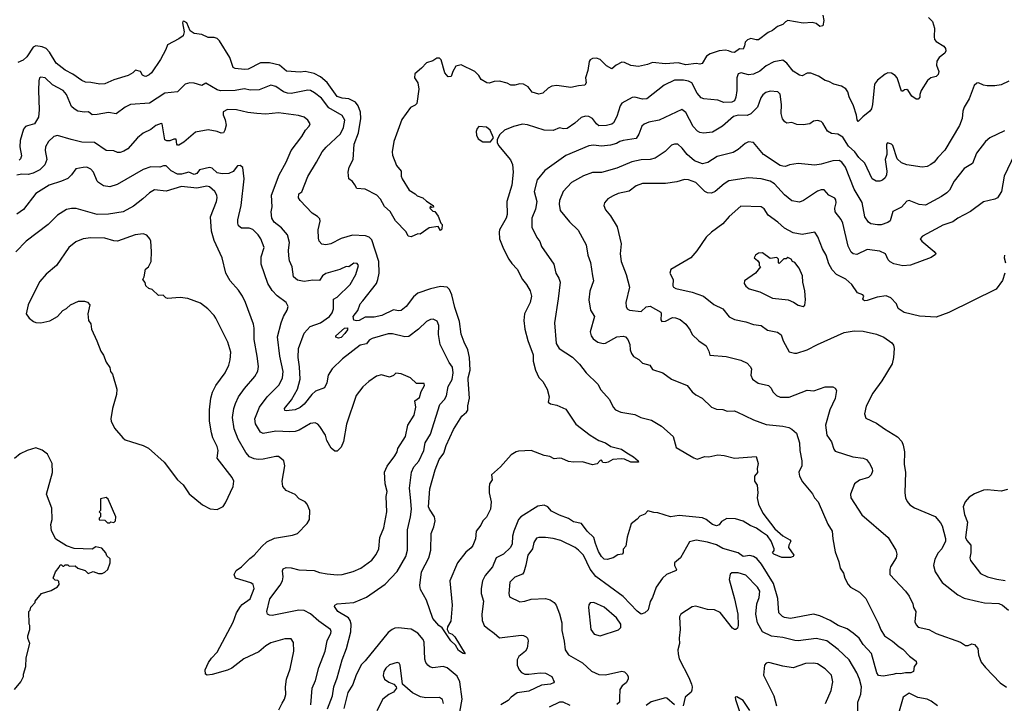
# Model space of a CAD drawing. Extents: x 1678759 to 1859541, y 384609 to 522867.
# Tile 415 of 466: x 1810908 to 1818619, y 452976 to 458330. Entities that reach past the tile are written whole.
import ezdxf

# ---------------------------------------------------------------- set-up
doc = ezdxf.new("R2010")
doc.units = 0

msp = doc.modelspace()

# ---------------------------------------------------------------- linework, layer by layer
at = {"layer": '0CON20XD'}
for points in [[(1817197.1, 458365), (1817205.9, 458324.1), (1817198, 458282), (1817175, 458278), (1817145, 458300), (1817115, 458307.5), (1817045, 458303.8), (1816925, 458323.1), (1816905.5, 458314.5), (1816885, 458293.3), (1816842, 458278), (1816805, 458244.6), (1816770.2, 458229.8), (1816695, 458172.9), (1816675, 458171.4), (1816635, 458183.5), (1816607.3, 458172.7), (1816589.4, 458155), (1816585.6, 458124.4), (1816575, 458100), (1816545, 458102), (1816505, 458074.5), (1816485, 458074.6), (1816459.2, 458085), (1816435, 458090.8), (1816385, 458086.5), (1816315, 458063.4), (1816285.6, 458045), (1816251.7, 457988.3), (1816235, 457980.8), (1816205, 457988), (1816125, 457976.5), (1816065, 457992.9), (1815965, 457984.6), (1815865, 457995.2), (1815825, 457978), (1815755, 457963.5), (1815695, 457971.9), (1815645, 457994.8), (1815625, 457996.8), (1815580.5, 457975), (1815545, 457945.7), (1815505, 457969.2), (1815455, 458017.8), (1815425, 458028.2), (1815394.7, 458025.3), (1815375, 458015.6), (1815367.6, 458002.4), (1815356.6, 457933.4), (1815339.4, 457875), (1815343.8, 457835), (1815333.6, 457816.4), (1815285, 457812.9), (1815225, 457798.5), (1815115, 457814), (1815075, 457808.6), (1815045.7, 457794.3), (1815005.5, 457754.5), (1814975, 457745.6), (1814922.7, 457762.7), (1814890, 457805), (1814855, 457826), (1814825, 457829.1), (1814785, 457818.5), (1814755, 457818.1), (1814725, 457833.9), (1814665, 457850), (1814623.7, 457846.3), (1814585, 457833.8), (1814566.6, 457836.6), (1814522, 457862), (1814505, 457892.2), (1814472.9, 457925), (1814365, 457976.9), (1814324.3, 457965.7), (1814300, 457925), (1814287.5, 457885), (1814265, 457882.5), (1814236.7, 457915), (1814210, 458015), (1814195, 458029.2), (1814175, 458029.2), (1814145, 458008.6), (1814095, 457992.9), (1814055, 457950), (1814003, 457907), (1814000, 457875), (1814025.6, 457835), (1814034.4, 457785), (1814017.5, 457675), (1814005, 457660), (1813968.3, 457641.7), (1813902, 457548), (1813839.2, 457375), (1813825.7, 457295), (1813827.9, 457267.9), (1813859.2, 457189.2), (1813896.7, 457145), (1813896, 457105), (1813902.9, 457082.9), (1813957.5, 456995), (1814005, 456966.2), (1814020.3, 456950.3), (1814065, 456936), (1814095, 456908.8), (1814147.5, 456875), (1814148.3, 456861.7), (1814135, 456860), (1814125, 456870), (1814120, 456855), (1814145, 456830), (1814158.3, 456828.3), (1814185, 456790), (1814206.4, 456736.4), (1814217.5, 456725), (1814215, 456690), (1814205, 456680), (1814185, 456710), (1814115, 456700), (1814045, 456650), (1814025, 456652.5), (1813975, 456630), (1813950, 456635), (1813935, 456667.5), (1813852.5, 456755), (1813808.8, 456828.8), (1813765, 456867.5), (1813735, 456923.3), (1813706, 456955), (1813615, 457002), (1813548.8, 457008.8), (1813532.5, 457037.5), (1813515, 457063.3), (1813486.7, 457085), (1813481.4, 457135), (1813487.8, 457175), (1813518.9, 457235), (1813528.2, 457355), (1813561.8, 457445), (1813579, 457555), (1813576.6, 457606.6), (1813558.6, 457655), (1813538.9, 457685), (1813485, 457711.4), (1813435, 457714.4), (1813395, 457728.1), (1813317.2, 457837.2), (1813265, 457882.8), (1813215, 457908.9), (1813145, 457924.2), (1813105, 457919.4), (1812997.4, 457927.4), (1812943.1, 457973.1), (1812865, 457993.4), (1812795, 457992.5), (1812697.3, 457942.7), (1812668.9, 457941.1), (1812596.8, 457946.8), (1812579.5, 457955), (1812553.3, 458033.3), (1812472, 458165), (1812455, 458183.3), (1812431.7, 458191.7), (1812385, 458191.4), (1812335, 458214.2), (1812275, 458221.1), (1812243.4, 458243.4), (1812217.4, 458305), (1812195, 458318.9), (1812185.8, 458315), (1812184.6, 458305.4), (1812195.5, 458234.5), (1812188, 458205), (1812155, 458180), (1812065, 458133.3), (1812053.9, 458096.1), (1812012.3, 458017.7), (1811940, 457915), (1811922.1, 457897.9), (1811895, 457885.7), (1811885, 457887.1), (1811871.2, 457895), (1811854.1, 457924.1), (1811815, 457936), (1811793.3, 457915), (1811756.6, 457893.4), (1811645, 457858.5), (1811575, 457828.1), (1811535, 457826.5), (1811465, 457839.1), (1811425, 457841.1), (1811395, 457853.1), (1811325, 457903.8), (1811265.3, 457935.3), (1811195, 457990), (1811140.8, 458075), (1811115, 458103.8), (1811085, 458117.8), (1811035, 458126.5), (1811014.4, 458115), (1810965, 458038.2), (1810935, 458012.9), (1810894.4, 457995.6)], [(1818025, 458346.2), (1818057.5, 458315), (1818072.5, 458265), (1818068.8, 458195), (1818073.3, 458175), (1818085, 458160), (1818145, 458122), (1818159.2, 458105), (1818162, 458085), (1818153, 458067), (1818110, 458035), (1818090.8, 458005), (1818089.2, 457975), (1818106, 457925), (1818099.8, 457900.2), (1818084.5, 457885.5), (1818044.5, 457875.5), (1818018, 457855), (1817968, 457775), (1817956.7, 457745), (1817956.4, 457723.6), (1817945, 457707.5), (1817928.3, 457708.3), (1817895, 457730), (1817866.1, 457776.1), (1817855, 457782.5), (1817838.3, 457781.7), (1817825, 457770), (1817815, 457770), (1817778.8, 457875), (1817765, 457893.3), (1817735, 457911.2), (1817707, 457913), (1817685, 457903.3), (1817625, 457857.1), (1817602.9, 457825), (1817586.9, 457665), (1817577.8, 457632.2), (1817566.6, 457613.4), (1817510.2, 457569.8), (1817475, 457533.8), (1817466.1, 457546.1), (1817461.7, 457581.7), (1817439.1, 457655), (1817403.3, 457725), (1817394.2, 457765), (1817377.9, 457787.9), (1817345, 457809.2), (1817285, 457824.2), (1817245, 457845.7), (1817215, 457854), (1817165, 457888), (1817105, 457910.8), (1817075, 457912), (1817035, 457890.8), (1817015, 457894.4), (1816965, 457928.1), (1816915, 457990.8), (1816885, 458014), (1816815, 458000), (1816755, 457968.5), (1816704, 457926), (1816655, 457902.7), (1816615, 457899.2), (1816557.1, 457912.9), (1816535, 457906.2), (1816524.4, 457875.6), (1816525.5, 457774.5), (1816516.9, 457723.1), (1816505.3, 457694.7), (1816485, 457684.7), (1816421.8, 457681.8), (1816375, 457699.6), (1816265, 457711.1), (1816245, 457718.1), (1816215, 457754.3), (1816172.5, 457835), (1816145, 457848.5), (1816107, 457857), (1816036.8, 457856.8), (1815955, 457818.6), (1815818.4, 457711.6), (1815785, 457707.7), (1815725, 457722.2), (1815705, 457721.4), (1815625, 457675.6), (1815611.1, 457655), (1815585, 457571.2), (1815558, 457522), (1815545, 457511.8), (1815505, 457500.8), (1815445, 457498.8), (1815425, 457513.3), (1815395, 457555.5), (1815365, 457572.5), (1815340, 457575), (1815305, 457564.4), (1815255, 457520), (1815195, 457478), (1815167.5, 457475), (1815135, 457482), (1815085, 457463.3), (1815015.6, 457464.4), (1814885, 457507.5), (1814845, 457512.2), (1814775, 457494.4), (1814704.5, 457465.5), (1814669.5, 457430.5), (1814647, 457393), (1814647, 457367), (1814658.8, 457345), (1814751.4, 457231.4), (1814766.4, 457195), (1814772.7, 457135), (1814763.6, 457035), (1814723.6, 456905), (1814725.6, 456805), (1814717.1, 456775), (1814667.1, 456685), (1814662.5, 456665), (1814665.7, 456615), (1814696.9, 456535), (1814739.4, 456455), (1814761.4, 456421.4), (1814804.2, 456375), (1814845.7, 456295), (1814877.5, 456255), (1814905, 456206.7), (1814915.6, 456165), (1814905.7, 456115), (1814861.9, 456025), (1814855.6, 455975), (1814864.3, 455905), (1814887.6, 455817.6), (1814930.6, 455705), (1814928.6, 455655), (1814948.6, 455585), (1814975, 455528.8), (1815006, 455495), (1815039.2, 455435), (1815054.4, 455375), (1815048, 455335), (1815065, 455320.8), (1815115, 455311.2), (1815185, 455278.6), (1815262.8, 455162.8), (1815376.9, 455076.9), (1815445, 455034.2), (1815495, 455017.1), (1815537.4, 454987.4), (1815622.5, 454965), (1815661.7, 454938.3), (1815716, 454905), (1815752.5, 454875), (1815755, 454863.8), (1815695, 454865.6), (1815645, 454887.5), (1815618.3, 454891.7), (1815554.3, 454885.7), (1815516.7, 454865), (1815495, 454860), (1815475, 454862.5), (1815465, 454880), (1815455, 454877.5), (1815429.7, 454850.3), (1815395, 454842.5), (1815315, 454867.1), (1815245, 454863.8), (1815205, 454870), (1815155, 454892.5), (1815135, 454896), (1815095, 454890.8), (1815058.8, 454908.8), (1815015, 454916), (1814915, 454956.9), (1814815, 454950.6), (1814795.7, 454944.3), (1814757.3, 454922.7), (1814672.7, 454827.3), (1814603.8, 454765), (1814608.8, 454725), (1814586.7, 454695), (1814584, 454666), (1814585.7, 454625), (1814600.8, 454555), (1814595.8, 454495), (1814565, 454433.3), (1814535.7, 454404.3), (1814519.7, 454370.3), (1814484.4, 454325), (1814476.9, 454265), (1814457.4, 454212.6), (1814445, 454194), (1814401.7, 454158.3), (1814336.2, 454075), (1814275.6, 453935), (1814295.6, 453745), (1814285, 453620), (1814257.5, 453575), (1814257, 453553), (1814268.3, 453528.3), (1814295, 453516.7), (1814315, 453497.5), (1814396.7, 453363.3), (1814382.5, 453365), (1814345, 453390), (1814320.8, 453430.8), (1814285, 453464), (1814217.5, 453567.5), (1814190.8, 453585), (1814145, 453640), (1814095, 453783.3), (1814046.3, 453866.3), (1814041.1, 453898.9), (1814055.5, 454005), (1814111.4, 454115), (1814128.6, 454175), (1814131.9, 454305), (1814152.3, 454357.7), (1814160.8, 454405), (1814155.7, 454435), (1814117.5, 454495), (1814111.1, 454515), (1814120.9, 454655), (1814161.2, 454805), (1814194.6, 454885), (1814229.5, 454935), (1814247.7, 454995), (1814305, 455119.2), (1814370, 455225), (1814406.2, 455255), (1814417, 455273), (1814417.8, 455305), (1814432.2, 455365), (1814421.7, 455508.3)], [(1814421.7, 455508.3), (1814420, 455525), (1814436.5, 455585), (1814430, 455685), (1814418.5, 455745), (1814388.5, 455805), (1814366.9, 455866.9), (1814352.5, 455965), (1814315.4, 456075), (1814292.5, 456175), (1814275, 456215.8), (1814255.4, 456235.4), (1814205, 456241.1), (1814125, 456223.1), (1814025, 456189.4), (1813991.2, 456158.8), (1813934.4, 456085), (1813895, 456053.1), (1813875, 456050.6), (1813835, 456057.8), (1813745, 456014.4), (1813685, 455999.4), (1813615, 455999.5), (1813566.2, 455975), (1813545, 455970.8), (1813525, 455977.5), (1813520.3, 456005), (1813557.3, 456052.7), (1813574.5, 456105), (1813595, 456129.4), (1813701.6, 456265), (1813713.9, 456295), (1813723.1, 456345), (1813721.6, 456435), (1813665.9, 456605.9), (1813645, 456625.6), (1813616.1, 456636.1), (1813515, 456642.2), (1813424.7, 456615.3), (1813345, 456575.5), (1813305, 456568), (1813275, 456572), (1813254.4, 456594.4), (1813247.7, 456617.7), (1813246.2, 456685), (1813262.5, 456752.5), (1813259.1, 456769.1), (1813239.8, 456789.8), (1813198, 456815), (1813104, 456915), (1813092, 456935), (1813094, 456965), (1813117.7, 456982.3), (1813165, 457101.2), (1813233.3, 457215), (1813278.1, 457295), (1813308.5, 457331.5), (1813421.5, 457435), (1813445.3, 457484.7), (1813454.5, 457544.5), (1813435, 457578.9), (1813329.4, 457639.4), (1813271.8, 457715), (1813217.7, 457757.7), (1813185, 457774.6), (1813165, 457777.7), (1813035, 457752.7), (1813005, 457755.3), (1812975, 457766), (1812915, 457807.1), (1812875, 457816.4), (1812785, 457780), (1812715, 457778.5), (1812665, 457788.5), (1812595, 457776.7), (1812482, 457772), (1812455, 457780), (1812365, 457834), (1812335, 457814.3), (1812275, 457834), (1812240, 457835), (1812203.8, 457825), (1812145.4, 457764.6), (1812045, 457754.5), (1811925, 457677.3), (1811775, 457665.7), (1811735, 457644.4), (1811665, 457593.3), (1811602.9, 457602.9), (1811515, 457586.9), (1811476, 457586), (1811447.3, 457607.3), (1811415, 457605.8), (1811365, 457614.3), (1811335, 457630.8), (1811315, 457651.2), (1811274.1, 457744.1), (1811250, 457775), (1811165, 457820), (1811107.5, 457875), (1811075, 457881.1), (1811062.9, 457875), (1811057.9, 457852.1), (1811054.5, 457775), (1811060.9, 457625), (1811055.8, 457565.8), (1811024.6, 457515.4), (1810970.2, 457499.8), (1810955, 457494.3), (1810938.5, 457471.5), (1810912, 457385), (1810908.7, 457335), (1810921.8, 457265), (1810915, 457241.4), (1810905, 457229.5)], [(1818655, 457850), (1818595, 457820), (1818545, 457812), (1818485, 457812), (1818455, 457816.7), (1818416.4, 457836.4), (1818405, 457833.3), (1818384.3, 457815.7), (1818345, 457710), (1818304.2, 457645), (1818294.3, 457615), (1818290, 457555), (1818267.8, 457502.2), (1818152.6, 457307.4), (1818097.9, 457252.1), (1818070.8, 457215), (1818043.8, 457195), (1818015, 457181.1), (1817975, 457175.6), (1817855, 457192.5), (1817815, 457208.5), (1817780.7, 457240.7), (1817745.8, 457345.8), (1817735, 457356.2), (1817705, 457366.7), (1817696.7, 457355), (1817698.6, 457275), (1817686.7, 457235), (1817698.5, 457145), (1817696.7, 457115), (1817685, 457092), (1817665, 457074.3), (1817645, 457064.3), (1817615, 457065.8), (1817585, 457082.5), (1817525.6, 457205.6), (1817480.5, 457250.5), (1817448.4, 457295), (1817398.9, 457338.9), (1817355, 457409.5), (1817315, 457433.5), (1817265, 457437.5), (1817235, 457456), (1817198.7, 457518.7), (1817185, 457532), (1817155, 457540), (1817125.7, 457534.3), (1817095, 457514), (1817043.9, 457506.1), (1816995, 457508), (1816955, 457525.7), (1816915, 457519.2), (1816899.1, 457529.1), (1816882.9, 457552.9), (1816871.4, 457595), (1816874.3, 457665), (1816865, 457746.7), (1816845, 457765.8), (1816785, 457770), (1816750.9, 457759.1), (1816728.9, 457741.1), (1816712.6, 457717.4), (1816685, 457644.2), (1816635, 457592.2), (1816605, 457580.9), (1816535, 457582.9), (1816497.9, 457572.1), (1816412, 457495), (1816335, 457448.5), (1816262.6, 457442.6), (1816235, 457447.1), (1816217.4, 457457.4), (1816183.4, 457493.4), (1816125, 457604.3), (1816094.3, 457625.7), (1815915, 457544.5), (1815835, 457526.5), (1815799.1, 457510.9), (1815780.6, 457495), (1815757.4, 457432.6), (1815735, 457398.6), (1815635.4, 457384.6), (1815609.2, 457375), (1815580.8, 457359.2), (1815535, 457347.9), (1815465, 457340), (1815403.2, 457346.8), (1815365, 457342.9), (1815185, 457267.5), (1815021.4, 457148.6), (1814961.1, 457075), (1814937.1, 456985), (1814959.1, 456905), (1814948.8, 456845), (1814920, 456775), (1814920, 456705), (1814957.5, 456625), (1814982.7, 456592.7), (1814994.5, 456554.5), (1815092.5, 456415), (1815107.5, 456345), (1815131.4, 456305), (1815140, 456275), (1815124.3, 456144.3), (1815097.1, 455955), (1815110, 455795), (1815132.5, 455755), (1815237.2, 455687.2), (1815292.7, 455632.7), (1815344.3, 455564.3), (1815436, 455475), (1815460.6, 455430.6), (1815528, 455355), (1815555.8, 455295), (1815575, 455274.2), (1815615, 455255.7), (1815725, 455237.5), (1815773, 455213), (1815855, 455192.5), (1815935.7, 455145.7), (1816025.8, 455065.8), (1816050.3, 454980.3), (1816187.5, 454897.5), (1816215, 454888.6), (1816275, 454910), (1816305, 454907.5), (1816375, 454921.2), (1816425, 454917.5), (1816505, 454896), (1816675, 454910), (1816692.2, 454855), (1816683.3, 454815), (1816687.5, 454782.5), (1816663.8, 454755), (1816662.5, 454715), (1816683, 454683), (1816688.6, 454625), (1816684, 454585), (1816694.3, 454535), (1816727.1, 454465), (1816823.3, 454343.3), (1816885, 454288), (1816940, 454255), (1816946.7, 454245), (1816931.2, 454215), (1816928.8, 454195), (1816971.2, 454135), (1816965.7, 454124.3), (1816945, 454118.6), (1816877.3, 454117.3), (1816813.3, 454145), (1816804.2, 454155), (1816816.2, 454173.8), (1816816.2, 454185), (1816793.2, 454245), (1816765, 454287.1), (1816718.1, 454318.1), (1816678.6, 454348.6), (1816629.2, 454369.2), (1816575, 454403.4), (1816515, 454420.4), (1816445.6, 454424.4), (1816405, 454398.8), (1816385.6, 454374.4), (1816364.3, 454365.7), (1816334.2, 454375), (1816285.4, 454415.4), (1816255, 454429.5), (1816072.8, 454447.2), (1816005, 454437.1), (1815905, 454468.6), (1815875, 454470), (1815827, 454483), (1815805, 454456.7), (1815765, 454441.2), (1815745, 454417.5), (1815698, 454382), (1815665, 454277.5), (1815654, 454206), (1815635, 454182.5), (1815633.8, 454155), (1815625.7, 454144.3), (1815591.3, 454138.7), (1815555, 454116), (1815508, 454102), (1815485, 454103.8), (1815465, 454124.5), (1815441.5, 454165), (1815418.4, 454228.4), (1815404.8, 454274.8), (1815351.1, 454325), (1815306.7, 454385), (1815245, 454396.2), (1815205, 454422), (1815135, 454449.4), (1815071.8, 454481.8), (1815043.5, 454513.5), (1815015, 454528.6), (1814965, 454520), (1814833, 454437), (1814815.4, 454414.6), (1814778.1, 454325), (1814767.5, 454285), (1814764.4, 454225), (1814752.2, 454195), (1814697.1, 454145), (1814639.2, 454115), (1814611.1, 454045), (1814553.9, 453976.1), (1814532.9, 453935), (1814521.9, 453875), (1814523.3, 453835), (1814540, 453775), (1814527.1, 453675), (1814529.1, 453625), (1814545.3, 453585.3), (1814575, 453561.1), (1814625, 453526), (1814665, 453487.5), (1814835, 453509.5), (1814855, 453507.1), (1814875.5, 453495.5), (1814885.8, 453485), (1814891.4, 453465), (1814883.2, 453406.8), (1814868.8, 453385), (1814816.6, 453343.4), (1814803.2, 453316.8), (1814804.3, 453275), (1814818.8, 453238.8), (1814837, 453217), (1814865, 453204.6), (1814895, 453203.1), (1814985, 453215.5), (1815025, 453210.6), (1815076.2, 453185), (1815093.8, 453145), (1815088.8, 453135), (1815066.2, 453125), (1814995, 453116.8), (1814895, 453071.6), (1814805, 453057.3), (1814757.5, 453025), (1814735, 452998.6), (1814676.4, 452963.6)], [(1812605.3, 457625.3), (1812535, 457626.5), (1812502.5, 457607.5), (1812502.1, 457585), (1812518.2, 457545), (1812525.5, 457504.5), (1812515.8, 457465), (1812503.3, 457445), (1812485, 457441.4), (1812455, 457453.5), (1812385, 457467.1), (1812285, 457448.5), (1812195, 457370), (1812155, 457346.2), (1812145, 457346.7), (1812138.8, 457355), (1812133.9, 457393.9), (1812115, 457393.1), (1812085, 457380.4), (1812061.5, 457381.5), (1812045, 457390), (1812023.3, 457513.3), (1812016.4, 457516.4), (1811975, 457501.8), (1811935, 457471.1), (1811875, 457442.5), (1811831.4, 457405), (1811755, 457319.2), (1811725, 457299.4), (1811695, 457289.4), (1811675, 457290), (1811645, 457304.3), (1811585, 457305.6), (1811495, 457368.5), (1811395, 457370), (1811312, 457392), (1811205, 457424), (1811175, 457414.2), (1811133.8, 457376.2), (1811110.6, 457335), (1811108.1, 457305), (1811121.1, 457235), (1811106.5, 457193.5), (1811065, 457154.5), (1811015, 457127.7), (1810975, 457116.8), (1810925, 457120.4), (1810885, 457111.9)], [(1813318.7, 452931.3), (1813357.7, 453035), (1813369.6, 453105), (1813395.3, 453175), (1813433.9, 453316.1), (1813466.6, 453405), (1813501.9, 453535), (1813504.8, 453594.8), (1813496.6, 453625), (1813483.9, 453643.9), (1813401.1, 453695), (1813374, 453735), (1813376.2, 453745), (1813395, 453755.6), (1813525, 453765.5), (1813624, 453806), (1813771.5, 453908.5), (1813865, 454007.5), (1813931.5, 454125), (1813944.5, 454175), (1813946.2, 454335), (1813970, 454435), (1813977.1, 454495), (1813968.4, 454588.4), (1813960.2, 454659.8), (1813976.4, 454785), (1813995, 454828), (1814035, 454871.2), (1814074.5, 454955), (1814083.1, 455015), (1814124.5, 455085), (1814198.5, 455315), (1814234.6, 455355), (1814250, 455385), (1814264.1, 455455.9), (1814295, 455512), (1814302.6, 455565), (1814298.3, 455608.3), (1814270.9, 455645), (1814200.7, 455785), (1814187.5, 455865), (1814190, 455935), (1814178.5, 455968.5), (1814145.5, 455985.5), (1814125, 455982.5), (1814094, 455965), (1814032.6, 455907.4), (1813955, 455849.1), (1813925, 455846.4), (1813828.7, 455868.7), (1813795, 455869.1), (1813667.6, 455832.4), (1813645, 455820), (1813625, 455790.6), (1813575, 455780.4), (1813435.3, 455674.7), (1813354.3, 455595), (1813324.6, 455545.4), (1813314.4, 455485), (1813295, 455445.8), (1813225, 455421.2), (1813195, 455393.6), (1813135, 455318.5), (1813105, 455293.8), (1813065, 455275.5), (1812995, 455266.2), (1812985, 455270), (1812982.5, 455285), (1813037.8, 455352.3), (1813084.7, 455435), (1813103.6, 455515), (1813100.1, 455609.9), (1813089.3, 455685), (1813092.3, 455755), (1813136.7, 455875), (1813184, 455926), (1813265, 455956.4), (1813335.6, 456005), (1813355.4, 456035), (1813365.4, 456065), (1813365, 456140), (1813395, 456155.8), (1813497.1, 456255), (1813542, 456335), (1813561.2, 456405), (1813550.7, 456420.7), (1813525, 456423.3), (1813485, 456393.8), (1813465, 456396.7), (1813415, 456373.8), (1813305, 456342.2), (1813280.6, 456325), (1813255, 456287.5), (1813205, 456290.5), (1813135, 456279.5), (1813085, 456290.5), (1813051.4, 456315), (1813042.9, 456395), (1813021.8, 456441.8), (1813015, 456480), (1813013.5, 456525), (1813021.5, 456585), (1813004.5, 456644.5), (1812959.2, 456699.2), (1812900, 456745), (1812882.9, 456775), (1812878.8, 456825), (1812886.3, 456863.7), (1812879.5, 456955), (1812941.1, 457115), (1812994.3, 457215), (1813033.9, 457306.1), (1813116.9, 457415), (1813147.1, 457465), (1813176, 457495), (1813182, 457515), (1813164.4, 457544.4), (1813135, 457567.5), (1813090.9, 457580.9), (1812935, 457600), (1812835, 457589.4), (1812765, 457594.4), (1812695, 457602.2), (1812605.3, 457625.3)], [(1814595, 457373.3), (1814620, 457405), (1814592, 457465), (1814565, 457487.5), (1814505, 457492.5), (1814491.7, 457478.3), (1814484, 457455), (1814486.2, 457425), (1814497.7, 457397.7), (1814535, 457373.8), (1814595, 457373.3)], [(1818621.5, 457458.5), (1818505, 457405.7), (1818472.8, 457377.2), (1818402, 457285), (1818370, 457205), (1818305, 457164), (1818225.7, 457065), (1818190, 456995), (1818168.8, 456975), (1818126.2, 456945), (1818002.1, 456877.9), (1817953, 456883), (1817875, 456914.3), (1817855, 456909.2), (1817815, 456862.9), (1817745, 456828.8), (1817726, 456755), (1817708.2, 456741.8), (1817655, 456723.5), (1817625, 456722.2), (1817575, 456731.9), (1817554.6, 456744.6), (1817527.5, 456785), (1817505, 456898), (1817442, 457002), (1817374.2, 457174.2), (1817346.7, 457215), (1817325, 457226.5), (1817275, 457224.5), (1817185, 457198.5), (1817135, 457191.1), (1817005, 457204.4), (1816937, 457193), (1816905, 457181.4), (1816885, 457181.9), (1816865, 457189.4), (1816734.3, 457275), (1816655, 457367.1), (1816617, 457373), (1816589.3, 457360.7), (1816535, 457313.1), (1816495, 457288.9), (1816370.9, 457259.1), (1816298, 457212), (1816255, 457202.5), (1816191.9, 457225), (1816134.2, 457274.2), (1816095.6, 457325), (1816062.5, 457355), (1816035, 457355.7), (1816013.4, 457346.6), (1815963, 457297), (1815885, 457244.3), (1815844.5, 457235.5), (1815775, 457232.5), (1815703.3, 457216.7), (1815585, 457166.9), (1815465, 457133.1), (1815395, 457132.5), (1815322.4, 457107.6), (1815230.8, 457055), (1815164.3, 456985), (1815136.8, 456913.2), (1815133.1, 456885), (1815140.8, 456835), (1815215, 456746), (1815281.3, 456681.3), (1815345, 456566.7), (1815358.6, 456485), (1815378.3, 456428.3), (1815393.1, 456325), (1815402.9, 456285), (1815372.9, 456205), (1815365.7, 456135), (1815378.6, 456055), (1815409.2, 456005), (1815376.9, 455885), (1815383.1, 455855), (1815400, 455830), (1815435, 455805.4), (1815477.2, 455792.8), (1815495, 455796.4), (1815585, 455846.7), (1815635, 455852), (1815652.5, 455845), (1815671.2, 455825), (1815686.2, 455785), (1815688, 455745), (1815698.8, 455715), (1815715, 455693.3), (1815757.9, 455667.9), (1815785, 455640), (1815843.8, 455623.8), (1815865, 455590), (1815945, 455564), (1816013.7, 455513.7), (1816136.7, 455465), (1816173.8, 455415), (1816202.4, 455392.4), (1816253.8, 455365), (1816325, 455296.2), (1816365, 455280), (1816415, 455277.5), (1816450, 455265), (1816504.1, 455265.9), (1816525, 455259.2), (1816655, 455197.1), (1816755, 455158.6), (1816885, 455146.7), (1816932.5, 455135), (1816955, 455124), (1816991.7, 455091.7), (1817014.2, 455015), (1817017.1, 454955), (1817033.1, 454875), (1817032.9, 454835), (1817009.5, 454785), (1817015.6, 454755), (1817039.3, 454709.3), (1817115.8, 454615.8), (1817132, 454585), (1817162, 454555), (1817238.3, 454378.3), (1817272, 454325), (1817276.1, 454263.9), (1817295, 454162.5), (1817324, 454085), (1817334, 454035), (1817360, 453995), (1817371.4, 453955), (1817395, 453906.2), (1817415, 453886), (1817483.8, 453845), (1817535, 453796.7), (1817632.4, 453602.4), (1817650.9, 453550.9), (1817681.2, 453505), (1817742.8, 453462.8), (1817795, 453416.7), (1817825, 453400), (1817877.5, 453345), (1817927.5, 453305), (1817931.7, 453288.3), (1817912.5, 453265), (1817907.5, 453225), (1817886.5, 453213.5), (1817845, 453214.6), (1817805, 453205.5), (1817775, 453210), (1817745, 453200), (1817670.5, 453189.5), (1817635, 453192.9), (1817620, 453215), (1817577.8, 453365), (1817513.5, 453435), (1817481.4, 453485), (1817436, 453526), (1817388, 453558), (1817317.1, 453585), (1817255, 453623.5), (1817175, 453661.1), (1817125, 453674.3), (1816945, 453640.5), (1816897, 453647), (1816880.8, 453655), (1816852.1, 453685), (1816845.8, 453795.8), (1816811.2, 453915), (1816718.4, 454065), (1816679.9, 454109.9), (1816655, 454126.5), (1816625, 454134.5), (1816575, 454125.6), (1816535, 454154.5), (1816415, 454188.8), (1816365.7, 454215.7), (1816295, 454238.4), (1816205, 454252.3), (1816155, 454239.2), (1816084.1, 454115.9), (1816037.5, 454075), (1816036.7, 454055), (1816052, 454025), (1816048.8, 454015), (1815974, 453985), (1815942.5, 453955), (1815893.7, 453886.3), (1815864.5, 453805.5), (1815846.8, 453773.2), (1815830.9, 453709.1), (1815805, 453684.2), (1815775, 453673.8), (1815745, 453696.9), (1815635, 453812.1), (1815419.7, 453969.7), (1815375, 454026.9), (1815324.5, 454135), (1815285, 454175.6), (1815257.5, 454195), (1815145, 454251.1), (1815085, 454266.7), (1815025, 454273.5), (1814975, 454275.6), (1814955, 454269.2), (1814935, 454236.2), (1814923.1, 454185), (1814887.5, 454135), (1814871.4, 454058.6), (1814856.2, 454003.8), (1814845, 453987.8), (1814785, 453963.3), (1814746.7, 453925), (1814738.6, 453835), (1814745, 453810), (1814825, 453770), (1814865, 453774.4), (1814915, 453790.6), (1815025, 453797.1), (1815063.3, 453785), (1815093.8, 453765), (1815110.8, 453745), (1815135, 453677.5), (1815152.9, 453605), (1815152.9, 453545), (1815172.1, 453462.1), (1815179.5, 453395), (1815205, 453354.3), (1815315, 453292.5), (1815385, 453228.6), (1815442.6, 453202.6), (1815495, 453197.8), (1815625, 453226.7), (1815645, 453222.5), (1815664, 453205), (1815674, 453185), (1815672.9, 453165), (1815657.1, 453135), (1815627.4, 453112.6), (1815608.2, 453085), (1815606.4, 453015), (1815604.3, 452985), (1815585, 452967.1)], [(1818700, 457275), (1818618.9, 457105), (1818597.1, 456985), (1818565, 456933.8), (1818545, 456924), (1818455.5, 456904.5), (1818353.3, 456826.7), (1818255, 456776.5), (1818215, 456746.7), (1818138.6, 456721.4), (1818115, 456707.8), (1817977.5, 456635), (1817961.2, 456615), (1817973.3, 456595), (1818070, 456515), (1818082.5, 456495), (1818079.3, 456490.7), (1818045, 456466.7), (1817885, 456406.7), (1817825, 456402), (1817755, 456417.5), (1817725, 456434.2), (1817710.3, 456450.3), (1817688.8, 456495), (1817645, 456517.1), (1817545, 456528.9), (1817465, 456491.1), (1817436.3, 456496.3), (1817418.6, 456508.6), (1817396.4, 456556.4), (1817354.1, 456735.9), (1817341.5, 456765), (1817295.5, 456825.5), (1817292.5, 456855), (1817302.2, 456895), (1817300.2, 456920.2), (1817291.2, 456931.2), (1817245.7, 456955), (1817207.8, 456997.8), (1817185, 456998.5), (1817155, 456986.7), (1817047.2, 456912.8), (1817015, 456900), (1816955, 456910.8), (1816897.4, 456957.4), (1816819.5, 457045), (1816785, 457066.2), (1816715, 457084.5), (1816615, 457091.5), (1816462.2, 457067.8), (1816424.2, 457045), (1816356, 456984), (1816325, 456971.5), (1816295, 456974.6), (1816275, 456984.5), (1816202.9, 457055), (1816145, 457075.5), (1816115, 457078.1), (1816055, 457059.4), (1815965, 457047.3), (1815785, 457046.7), (1815735, 457028.1), (1815681.9, 456988.1), (1815595, 456967.8), (1815555, 456951.4), (1815513.6, 456926.4), (1815488.8, 456895), (1815482, 456875), (1815495, 456840), (1815534.5, 456794.5), (1815587.8, 456707.8), (1815619.2, 456575), (1815611.1, 456495), (1815619.4, 456435), (1815657.5, 456335), (1815684.2, 456235), (1815655.7, 456115), (1815657.1, 456085), (1815665.8, 456065), (1815684, 456054), (1815775, 456045.6), (1815815, 456080), (1815845, 456085.6), (1815928.5, 456038.5), (1815932.9, 456025), (1815928.6, 455978.6), (1815935.8, 455965.8), (1815965, 455969.4), (1816021.7, 455998.3), (1816045, 455995.8), (1816080.9, 455980.9), (1816124.3, 455944.3), (1816158.7, 455898.7), (1816174, 455865), (1816226.2, 455815), (1816284, 455775), (1816304, 455735), (1816312, 455702), (1816441.7, 455691.7), (1816555, 455664), (1816605, 455640.8), (1816630, 455615), (1816640, 455595), (1816632.9, 455545), (1816647.5, 455515), (1816692, 455482), (1816773.3, 455465), (1816792, 455445), (1816806.2, 455415), (1816835.7, 455385.7), (1816863.4, 455373.4), (1816934.3, 455374.3), (1817075, 455427.3), (1817127.6, 455422.4), (1817215, 455454.3), (1817275, 455453.8), (1817294.1, 455444.1), (1817304, 455425), (1817295, 455362.5), (1817252.5, 455275), (1817218.5, 455155), (1817230, 455075), (1817264.5, 455024.5), (1817284, 454965), (1817295, 454951.2), (1817433.3, 454905), (1817515, 454895.8), (1817540, 454885), (1817563.8, 454855), (1817583.8, 454815), (1817586, 454795), (1817576.2, 454765), (1817556.8, 454743.2), (1817485, 454724.4), (1817445.6, 454695), (1817415.5, 454615), (1817416.7, 454585), (1817502.2, 454452.2), (1817708.8, 454275), (1817770, 454175), (1817776.2, 454145), (1817772.5, 454115), (1817727.8, 454045), (1817721.8, 454025), (1817722.2, 453985), (1817845, 453853.8), (1817874.3, 453815), (1817902, 453755), (1817908.8, 453725), (1817926.2, 453695), (1817919.2, 453615), (1817929.3, 453589.3), (1817945, 453573.3), (1818027, 453553), (1818085, 453523.1), (1818275, 453455.8), (1818315, 453429.2), (1818335, 453429.2), (1818365, 453442.5), (1818386.7, 453435), (1818411.2, 453405), (1818418, 453355), (1818438.3, 453298.3), (1818472, 453255), (1818585.8, 453135), (1818635, 453101.1)], [(1813188.8, 452965), (1813200, 453095), (1813225, 453153.3), (1813250, 453255), (1813300, 453385), (1813316.7, 453465), (1813345.6, 453525), (1813348.6, 453538.6), (1813343.2, 453553.2), (1813250.2, 453620.2), (1813186.7, 453676.7), (1813135, 453701.8), (1813095, 453704.6), (1812885, 453664.4), (1812865.7, 453665.7), (1812850, 453675), (1812843.8, 453695), (1812868.1, 453795), (1812948.5, 453901.5), (1812965.3, 453935), (1812971.1, 453965), (1812965.8, 454014.2), (1812970.6, 454029.4), (1812995, 454038.6), (1813034.4, 454035.6), (1813095, 454022.2), (1813215, 454016.9), (1813255, 453999.4), (1813315, 453988.6), (1813395, 453981.9), (1813435, 453985.7), (1813520.9, 454009.1), (1813581.2, 454035), (1813665, 454098.1), (1813698.7, 454141.3), (1813720, 454185), (1813730, 454275), (1813760.7, 454349.3), (1813783.3, 454475), (1813778.9, 454595), (1813786.5, 454635), (1813771.5, 454695), (1813766.5, 454785), (1813786, 454834), (1813846.7, 454913.3), (1813864.3, 454945), (1813869.7, 454970.3), (1813930.4, 455065), (1813948.5, 455155), (1813996.8, 455233.2), (1814010, 455295), (1814002.5, 455345), (1814039.4, 455370.6), (1814052.9, 455417.1), (1814077.5, 455465), (1814075, 455480), (1814015, 455480), (1813970, 455525), (1813895, 455556.7), (1813855, 455562.5), (1813835.6, 455544.4), (1813805, 455531.2), (1813741.7, 455548.3), (1813702.3, 455537.7), (1813643.3, 455495), (1813596.7, 455455), (1813544.3, 455385.7), (1813467.7, 455162.3), (1813444.1, 455025.9), (1813425, 454982.5), (1813395, 454950), (1813375, 454950), (1813347.5, 454975), (1813313.8, 455035), (1813302, 455075), (1813260, 455145), (1813243, 455163), (1813222.7, 455172.7), (1813185, 455168.6), (1813095.9, 455114.1), (1813065, 455104.6), (1813025, 455101.2), (1812915, 455108), (1812815, 455089.4), (1812795, 455098.6), (1812755.6, 455165), (1812750.9, 455205), (1812785.3, 455294.7), (1812845.6, 455375), (1812940.5, 455469.5), (1812967.1, 455525), (1812971.8, 455575), (1812946.2, 455695), (1812927.3, 455845), (1812955, 455956.7), (1812973.3, 456005), (1813002.9, 456055), (1813010, 456085), (1812994.4, 456114.4), (1812925, 456166.9), (1812885, 456209.4), (1812851.8, 456265), (1812800.5, 456415), (1812798.3, 456471.7), (1812821.9, 456545), (1812796.9, 456615), (1812776.7, 456645), (1812735, 456686.4), (1812705, 456696.2), (1812645, 456697.5), (1812622.2, 456715), (1812615.4, 456735.4), (1812616.2, 456763.8), (1812643.1, 456875), (1812665.6, 457085), (1812655, 457172.5), (1812635, 457189.2), (1812614.4, 457185.6), (1812579.5, 457140.5), (1812545.5, 457124.5), (1812495, 457123.6), (1812455, 457130.5), (1812416.1, 457166.1), (1812395, 457172.5), (1812315.4, 457154.6), (1812294.6, 457125.4), (1812275, 457117.5), (1812233.4, 457136.6), (1812175, 457119.1), (1812145, 457120.9), (1812095.6, 457145.6), (1812055, 457186.4), (1812035, 457186.7), (1812005, 457175.7), (1811935, 457177.3), (1811875, 457157.3), (1811671.7, 457038.3), (1811615, 457021.1), (1811565, 457030), (1811525, 457054.3), (1811514.4, 457065), (1811485.3, 457135.3), (1811465, 457160), (1811435, 457174.4), (1811405, 457172.2), (1811347.3, 457162.7), (1811313.8, 457115), (1811285, 457087.1), (1811236.7, 457065), (1811140, 457035), (1811035, 456969.4), (1810937.1, 456842.9), (1810885, 456806.5)], [(1812965, 452976.2), (1812982.6, 453007.4), (1812993.1, 453045), (1812990.5, 453105), (1812996.9, 453165), (1813025.6, 453245), (1813055.6, 453385), (1813052.7, 453452.7), (1813035, 453481.2), (1812985, 453480), (1812875, 453449.2), (1812836.2, 453425), (1812782.1, 453377.9), (1812663.8, 453325), (1812568.9, 453251.1), (1812535, 453234.3), (1812415, 453200.8), (1812376.1, 453196.1), (1812364.3, 453204.3), (1812362.1, 453237.9), (1812387.5, 453295), (1812409.8, 453330.2), (1812455, 453376.2), (1812580.3, 453610.3), (1812606.7, 453685), (1812636.9, 453735), (1812649.5, 453750.5), (1812712, 453795), (1812743.8, 453875), (1812737.5, 453905), (1812718.3, 453918.3), (1812597.5, 453955), (1812587.5, 453985), (1812603.8, 454015), (1812646.2, 454045), (1812709.8, 454110.2), (1812744.2, 454135), (1812804, 454205), (1812845, 454239.2), (1812905, 454269.4), (1813045, 454292.5), (1813085, 454306.2), (1813160, 454385), (1813178, 454415), (1813180, 454485), (1813158.8, 454535), (1813143.8, 454555), (1813097.8, 454577.8), (1813065, 454611.2), (1812995, 454643.3), (1812968, 454675), (1812964, 454715), (1812985.8, 454835), (1812976.2, 454875), (1812945, 454901.2), (1812935, 454908), (1812915, 454908.6), (1812815, 454888.2), (1812775, 454886.5), (1812745, 454890.5), (1812707.5, 454905), (1812678.9, 454938.9), (1812619.1, 455045), (1812589.1, 455125), (1812575.5, 455215), (1812586.5, 455285), (1812599.5, 455325), (1812623.1, 455375), (1812667.8, 455442.2), (1812748.9, 455535), (1812772.8, 455577.2), (1812777.4, 455612.6), (1812769.1, 455695), (1812744.5, 455825), (1812744.5, 455914.5), (1812738.1, 455945), (1812677.1, 456115), (1812653.4, 456163.4), (1812621.3, 456211.3), (1812555.6, 456285.6), (1812522, 456345), (1812494.2, 456465), (1812430.3, 456600.3), (1812410, 456675), (1812402, 456785), (1812450, 456905), (1812455.7, 456935), (1812452.5, 456955), (1812436.9, 456985), (1812395, 457021.8), (1812375, 457025.9), (1812295, 457010), (1812175, 457023.3), (1812055, 456987.5), (1811965, 456997.8), (1811925.3, 456974.7), (1811873.7, 456926.3), (1811799.2, 456870.8), (1811718.8, 456825), (1811605, 456807.1), (1811514.4, 456805.6), (1811351.7, 456851.7), (1811315, 456852.5), (1811275, 456842.9), (1811205, 456798.6), (1811130.8, 456725), (1810958.8, 456595), (1810878.3, 456511.7)], [(1818624.1, 456345.9), (1818605, 456287.5), (1818555, 456220), (1818185, 456035.6), (1818085, 456000), (1817955, 456006.9), (1817835, 456038), (1817788.3, 456068.3), (1817773.9, 456103.9), (1817731.7, 456151.7), (1817695, 456167.5), (1817623.1, 456156.9), (1817545, 456130), (1817525, 456128.8), (1817516.7, 456135), (1817512, 456145), (1817520, 456165), (1817510, 456175), (1817470, 456190), (1817426.3, 456256.3), (1817377.8, 456297.8), (1817304.6, 456334.6), (1817271.1, 456371.1), (1817245, 456418.8), (1817223.6, 456485), (1817195.6, 456535), (1817158.9, 456628.9), (1817135.8, 456665.8), (1817035, 456647.8), (1816965, 456660.4), (1816897.8, 456697.8), (1816845, 456745.5), (1816769.5, 456799.5), (1816739.6, 456849.6), (1816715, 456863.1), (1816555, 456870.6), (1816465, 456789.2), (1816415, 456730.8), (1816325, 456666), (1816285, 456626), (1816210.5, 456519.5), (1816164.2, 456465.8), (1816007, 456373), (1816000, 456345), (1816026.7, 456295), (1816022.5, 456245), (1816027.5, 456235), (1816047.5, 456225), (1816175, 456196.5), (1816264, 456165), (1816345, 456100), (1816415, 456064.2), (1816465, 456004), (1816505, 455980.8), (1816595, 455964.3), (1816655, 455943.1), (1816714.5, 455934.5), (1816765, 455899.2), (1816843.4, 455883.4), (1816870.9, 455860.9), (1816887.1, 455815), (1816935, 455728.8), (1816975, 455717.1), (1816995, 455717.5), (1817075, 455744.3), (1817155, 455786.9), (1817365, 455880), (1817443.9, 455893.9), (1817515, 455891.2), (1817617.3, 455867.3), (1817675, 455843.3), (1817739.5, 455799.5), (1817751.7, 455781.7), (1817755.8, 455755), (1817751.2, 455685), (1817740, 455635), (1817658.8, 455501.2), (1817589.2, 455405), (1817537.9, 455302.1), (1817524.1, 455244.1), (1817535, 455210), (1817619.4, 455169.4), (1817682, 455125), (1817782, 455062), (1817816.1, 455026.1), (1817827.8, 454997.8), (1817836.2, 454945), (1817835.4, 454845), (1817844.5, 454785), (1817840.5, 454625), (1817845.5, 454585), (1817857.6, 454557.6), (1817879.8, 454529.8), (1817915.5, 454505.5), (1818077.9, 454437.9), (1818119.1, 454389.1), (1818131.4, 454365), (1818157.3, 454267.3), (1818157.8, 454245), (1818129.4, 454185), (1818101.9, 454155), (1818075.6, 454105), (1818065.5, 454055), (1818076.9, 454005), (1818132.8, 453922.8), (1818254.6, 453824.6), (1818305, 453799.2), (1818416, 453774), (1818465, 453762.9), (1818575, 453758.1), (1818605, 453745.6), (1818651.1, 453705)], [(1812455, 454494), (1812502, 454518), (1812521.2, 454545), (1812579.2, 454675), (1812584.3, 454715), (1812572.5, 454745), (1812455.7, 454895), (1812463.3, 454955), (1812455, 454986.2), (1812420.5, 455055), (1812409.5, 455095), (1812395.5, 455185), (1812395.5, 455275), (1812405.5, 455365), (1812417.8, 455412.2), (1812445.4, 455464.6), (1812518.1, 455565), (1812546.9, 455625), (1812557.8, 455665), (1812561.9, 455725), (1812537.1, 455805), (1812443.4, 455993.4), (1812432.4, 456012.4), (1812381.2, 456065), (1812325, 456110), (1812225, 456146.2), (1812165, 456153.3), (1812065, 456147.5), (1812051.7, 456151.7), (1812031.7, 456171.7), (1811995, 456170), (1811945, 456217.5), (1811920, 456225), (1811897.5, 456245), (1811890.7, 456270.7), (1811872.5, 456295), (1811882.5, 456315), (1811893.3, 456375), (1811917.5, 456395), (1811936.7, 456435), (1811941.2, 456515), (1811936, 456595), (1811928, 456615), (1811905, 456643.3), (1811875, 456652.5), (1811812.5, 456645), (1811673.9, 456596.1), (1811645, 456598), (1811575, 456619.4), (1811465, 456621.9), (1811405, 456612.9), (1811348.8, 456591.2), (1811293.2, 456546.8), (1811196.2, 456405), (1811115, 456336), (1811065, 456278.8), (1811026.9, 456203.1), (1810975, 456097.5), (1810958.8, 456025), (1810982.3, 455992.3), (1811017.5, 455965), (1811035, 455958.8), (1811075, 455956.2), (1811145, 455972), (1811203.3, 456005), (1811245, 456053.3), (1811275, 456068.8), (1811305, 456096.7), (1811370, 456125), (1811416.7, 456126.7), (1811438.3, 456118.3), (1811457.5, 456097.5), (1811442.5, 456025), (1811447.5, 455975), (1811465, 455947.5), (1811470, 455905), (1811513.8, 455815), (1811544.1, 455734.1), (1811563.6, 455703.6), (1811585, 455647.5), (1811613.3, 455605), (1811618.8, 455575), (1811636.2, 455555), (1811668.8, 455435), (1811666.2, 455395), (1811636.2, 455285), (1811622, 455205), (1811624.3, 455184.3), (1811650.9, 455130.9), (1811716.2, 455055), (1811735, 455040), (1811783, 455023), (1811875, 454996.2), (1811917.5, 454975), (1812040, 454865), (1812143.8, 454725), (1812187.3, 454687.3), (1812235, 454616.2), (1812340.3, 454530.3), (1812399.5, 454499.5), (1812455, 454494)], [(1817045, 456083.3), (1817056.4, 456093.6), (1817061.2, 456135), (1817057.7, 456207.7), (1817040, 456275), (1817037.5, 456325), (1817013.8, 456385), (1816979.3, 456429.3), (1816960, 456435), (1816950, 456455), (1816925, 456466.7), (1816911.7, 456458.3), (1816893, 456457), (1816855, 456420), (1816850, 456425), (1816850, 456455), (1816836.4, 456466.4), (1816785, 456460), (1816725, 456503.3), (1816695, 456502.5), (1816670, 456485), (1816660, 456465), (1816687.5, 456445), (1816700, 456425), (1816700, 456405), (1816710, 456395), (1816670, 456345), (1816583.3, 456285), (1816582, 456265), (1816595, 456242), (1816622, 456222), (1816705, 456198.6), (1816805, 456149.2), (1816925.5, 456135.5), (1816967.9, 456117.9), (1817005, 456093.8), (1817045, 456083.3)], [(1818620, 456485), (1818618.8, 456465), (1818629.2, 456425)], [(1813405, 455834.6), (1813383.1, 455843.1), (1813383.5, 455855), (1813450.8, 455915), (1813475, 455915.7), (1813475, 455901.2), (1813455, 455871.4), (1813425, 455840), (1813405, 455834.6)], [(1810867.5, 453085), (1810917.5, 453145), (1810937.5, 453185), (1810937.5, 453205), (1810956.4, 453263.6), (1810958.3, 453331.7), (1810986.7, 453445), (1810972.5, 453485), (1810972.5, 453505), (1810987.5, 453555), (1810987.5, 453585), (1810982.5, 453595), (1810980, 453695), (1810990, 453705), (1810995, 453730), (1811030, 453765), (1811030, 453775), (1811080, 453835), (1811155, 453860), (1811205, 453887.5), (1811216.7, 453905), (1811215, 453930), (1811207, 453937), (1811185, 453940), (1811170, 453955), (1811190, 454005), (1811218.3, 454041.7), (1811225, 454060), (1811235, 454060), (1811245, 454050), (1811255, 454050), (1811265, 454060), (1811285, 454060), (1811295, 454050), (1811341.7, 454051.7), (1811363, 454033), (1811420, 454015), (1811445, 453992.5), (1811485, 454007.5), (1811525, 453992.5), (1811553, 453993), (1811575, 454002.5), (1811597.5, 454025), (1811616.7, 454075), (1811617.5, 454095), (1811616.1, 454106.1), (1811591.7, 454131.7), (1811582.5, 454155), (1811551.7, 454191.7), (1811505, 454200), (1811475, 454182.5), (1811335, 454187.5), (1811275, 454210), (1811190.7, 454260.7), (1811157, 454327), (1811153.3, 454375), (1811163.3, 454415), (1811158.8, 454505), (1811118, 454615), (1811166.6, 454783.4), (1811162.9, 454855), (1811126.4, 454926.4), (1811085, 454958), (1811035, 454976), (1810967.5, 454955), (1810911.2, 454928.8), (1810867.7, 454892.3)], [(1818645, 454650), (1818595, 454638.1), (1818485, 454647.5), (1818455.8, 454644.2), (1818385, 454616.2), (1818345, 454591.2), (1818312, 454555), (1818296, 454515), (1818308.6, 454455), (1818330, 454395), (1818314.3, 454275), (1818325, 454250), (1818356, 454215), (1818356.2, 454155), (1818348.8, 454115), (1818354, 454095), (1818432.3, 453992.3), (1818486.7, 453965), (1818561.7, 453948.3), (1818625, 453938.6)], [(1811615, 454390), (1811622.5, 454397.5), (1811645, 454392.5), (1811657.5, 454405), (1811660, 454435), (1811602.5, 454575), (1811585, 454587.5), (1811541.7, 454578.3), (1811540, 454485), (1811530, 454475), (1811540, 454465), (1811540, 454435), (1811530, 454425), (1811531.7, 454411.7), (1811575, 454410), (1811595, 454390), (1811615, 454390)], [(1817472.9, 452905), (1817471.1, 452985), (1817495, 453047.5), (1817499.5, 453105), (1817486.2, 453165), (1817465.4, 453215), (1817404.4, 453315), (1817317.4, 453397.4), (1817229.2, 453465), (1817145, 453483.3), (1817005, 453465.5), (1816977.4, 453467.4), (1816885, 453491.5), (1816795, 453500.5), (1816725, 453536.7), (1816685.3, 453605), (1816672.9, 453672.9), (1816680, 453755), (1816698.9, 453805), (1816704.5, 453855), (1816686.5, 453885), (1816595, 453979.1), (1816535, 453997.5), (1816485, 453998.1), (1816472.1, 453987.9), (1816464.4, 453945), (1816507, 453793), (1816531.4, 453675), (1816535.8, 453585), (1816530, 453565), (1816516.4, 453553.6), (1816505, 453553.3), (1816490, 453565), (1816395, 453687.1), (1816348.9, 453708.9), (1816295, 453711.4), (1816204.3, 453735.7), (1816175, 453731.2), (1816085, 453673.8), (1816075.8, 453654.2), (1816081.9, 453555), (1816072.2, 453485), (1816075.6, 453445), (1816062.9, 453395), (1816064.2, 453364.2), (1816072.5, 453325), (1816148.2, 453178.2), (1816169.2, 453125), (1816175.8, 453104.2), (1816172.3, 453077.7), (1816165.8, 453064.2), (1816120, 453025), (1816103.8, 452955)], [(1815455, 453504.4), (1815598.3, 453551.7), (1815615, 453570), (1815617.1, 453595), (1815581.4, 453645), (1815485, 453730), (1815405, 453765.8), (1815376.1, 453763.9), (1815364.3, 453745.7), (1815363.2, 453726.8), (1815381.4, 453555), (1815407.9, 453517.9), (1815455, 453504.4)], [(1814355, 452907.5), (1814372.3, 453007.7), (1814354.6, 453145), (1814335, 453188), (1814255, 453253.2), (1814225, 453263.3), (1814145, 453254.3), (1814120.9, 453260.9), (1814105, 453274), (1814088.6, 453295), (1814081.7, 453321.7), (1814075.4, 453455), (1814068.5, 453475), (1814025, 453525.5), (1813975, 453555.6), (1813945, 453558.9), (1813875, 453565.6), (1813845, 453563.3), (1813825, 453554.3), (1813795, 453530), (1813615, 453307.8), (1813585, 453278.9), (1813542.6, 453197.4), (1813518.2, 453121.8), (1813479.2, 453060.8), (1813446.6, 452935)], [(1814226.2, 452975), (1814220, 453005), (1814195, 453021.4), (1814088.7, 453018.7), (1814046.4, 453026.4), (1813985, 453058.1), (1813906.7, 453125), (1813886.9, 453275), (1813878.9, 453288.9), (1813865, 453294.2), (1813805, 453276.7), (1813775, 453251.4), (1813759.5, 453225), (1813754.4, 453194.4), (1813765.7, 453165.7), (1813800.3, 453140.3), (1813837.5, 453125), (1813857.5, 453105), (1813860, 453095), (1813835, 453064), (1813798.8, 453045), (1813752.6, 453007.4), (1813704.5, 452915.5)], [(1817220, 452975), (1817264.4, 453075), (1817275.6, 453145), (1817265.5, 453195), (1817215, 453244.4), (1817155, 453284.5), (1817125, 453289.1), (1817062.6, 453287.4), (1816965, 453252.9), (1816885, 453265.7), (1816775, 453296), (1816755, 453290), (1816741.2, 453275), (1816734.3, 453195), (1816814.3, 453035), (1816834.4, 452955)], [(1816036.2, 452965), (1815975, 453016), (1815965, 453018), (1815853.8, 452986.2), (1815815, 452958.8)], [(1816625, 452920), (1816575, 452998.8), (1816525, 453027.5), (1816512.5, 453025), (1816513.8, 453005), (1816550.8, 452895)], [(1818095.6, 452955.6), (1818045, 452993.1), (1818015, 453007.5), (1817941.1, 453021.1), (1817875, 453054.3), (1817828.1, 453025), (1817795.5, 452915)], [(1812938.1, 452925), (1812965, 452976.2)], [(1815218.3, 452958.3), (1815165, 452984.4), (1815134.6, 452985.4), (1815055, 452945.7)]]:
    msp.add_lwpolyline(points, dxfattribs=at)

doc.saveas('drawing.dxf')
